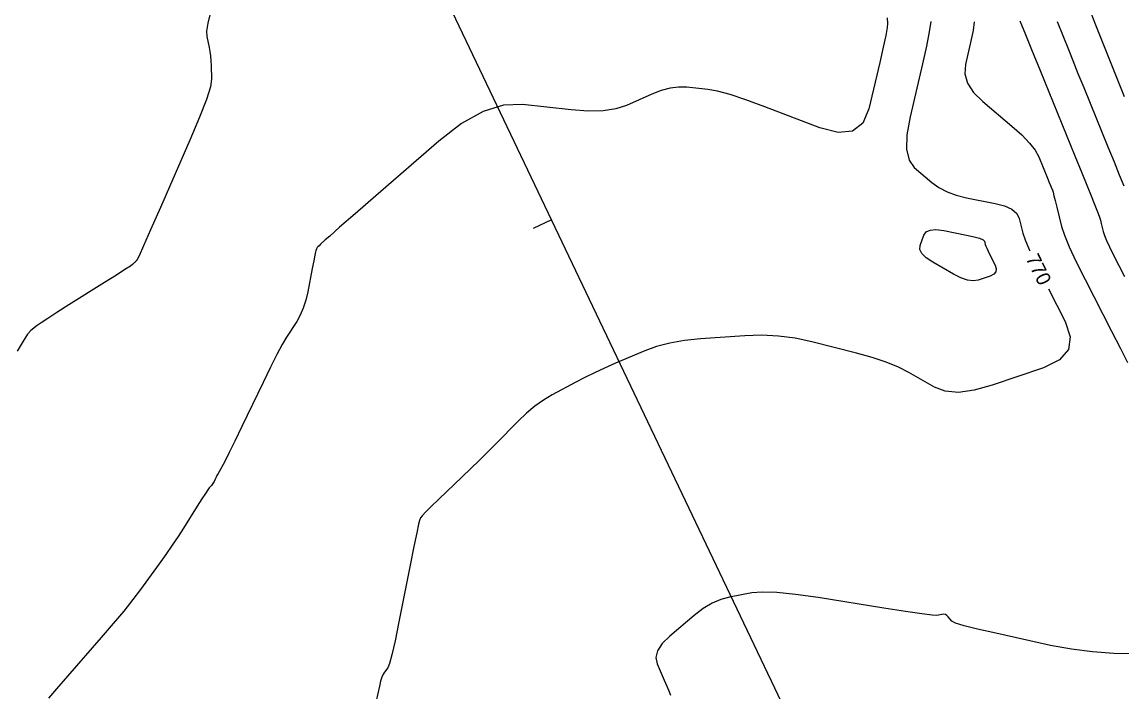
# Model space of a CAD drawing. Extents: x 2082232 to 2083549, y 592624 to 593832.
# Drawn here: x 2082908.8 to 2082963.1, y 593085.6 to 593118.6 of the extents above; entities that cross this region are included whole.
import ezdxf

# ---------------------------------------------------------------- set-up
doc = ezdxf.new("R2010")
doc.units = 0
for name, color, linetype in [('DT_X_Contour_Major', 7, 'Continuous'), ('DT_X_Contour_Minor', 7, 'Continuous'), ('GE_X_CL_5', 7, 'Continuous')]:
    doc.layers.add(name, color=color, linetype=linetype)

msp = doc.modelspace()

# ---------------------------------------------------------------- linework, layer by layer
at = {"layer": 'DT_X_Contour_Major'}
for points in [[(2082953.691, 593118.67), (2082953.614, 593118.157), (2082953.476, 593117.458), (2082953.279, 593116.574), (2082952.671, 593113.967), (2082952.512, 593113.078), (2082952.492, 593112.363), (2082952.611, 593111.825), (2082952.867, 593111.461), (2082953.737, 593110.726), (2082954.089, 593110.472), (2082954.491, 593110.261), (2082954.945, 593110.092), (2082955.45, 593109.967), (2082956.864, 593109.69), (2082957.336, 593109.566), (2082957.693, 593109.4), (2082957.933, 593109.193), (2082958.057, 593108.944), (2082958.234, 593108.225), (2082958.344, 593107.887), (2082958.544, 593107.411), (2082958.575, 593107.344)], [(2082959.507, 593105.462), (2082960.33, 593103.859), (2082960.579, 593103.1), (2082960.484, 593102.466), (2082960.045, 593101.957), (2082959.263, 593101.571), (2082956.718, 593100.708), (2082955.824, 593100.458), (2082955.05, 593100.358), (2082954.397, 593100.408), (2082953.865, 593100.606), (2082952.607, 593101.334), (2082952.091, 593101.598), (2082951.486, 593101.847), (2082950.793, 593102.08), (2082950.012, 593102.297), (2082947.809, 593102.853), (2082946.984, 593103.028), (2082946.158, 593103.137), (2082945.332, 593103.178), (2082944.507, 593103.153), (2082942.305, 593102.998), (2082941.515, 593102.918), (2082940.794, 593102.794), (2082940.143, 593102.626), (2082939.562, 593102.415), (2082938.106, 593101.793), (2082937.574, 593101.56), (2082937.069, 593101.326), (2082936.593, 593101.092), (2082936.144, 593100.858), (2082934.984, 593100.234), (2082934.552, 593099.978), (2082934.128, 593099.676), (2082933.71, 593099.329), (2082933.3, 593098.937), (2082932.216, 593097.832), (2082931.806, 593097.418), (2082931.39, 593097.004), (2082930.968, 593096.592), (2082930.539, 593096.18), (2082929.387, 593095.082), (2082929.007, 593094.716), (2082928.729, 593094.439), (2082928.554, 593094.253), (2082928.483, 593094.158), (2082928.429, 593094.024), (2082928.385, 593093.848), (2082928.294, 593093.423), (2082928.155, 593092.747), (2082927.97, 593091.822), (2082927.412, 593089.02), (2082927.221, 593088.091), (2082927.066, 593087.404), (2082926.947, 593086.96), (2082926.865, 593086.758), (2082926.695, 593086.544), (2082926.631, 593086.44), (2082926.569, 593086.288), (2082926.507, 593086.09), (2082926.446, 593085.844), (2082926.286, 593085.127)]]:
    msp.add_lwpolyline(points, dxfattribs=at)
at = {"layer": 'DT_X_Contour_Minor'}
for points in [[(2082918.104, 593119.13), (2082917.971, 593118.591), (2082917.909, 593118.188), (2082917.918, 593117.922), (2082918.036, 593117.392), (2082918.076, 593117.186), (2082918.106, 593116.968), (2082918.128, 593116.736), (2082918.14, 593116.492), (2082918.16, 593115.821), (2082918.098, 593115.445), (2082917.898, 593114.819), (2082917.559, 593113.942), (2082917.082, 593112.816), (2082915.626, 593109.478), (2082915.145, 593108.379), (2082914.795, 593107.587), (2082914.575, 593107.1), (2082914.486, 593106.92), (2082914.424, 593106.846), (2082914.4, 593106.819), (2082914.375, 593106.792), (2082914.35, 593106.765), (2082914.323, 593106.738), (2082914.25, 593106.668), (2082914.144, 593106.593), (2082913.879, 593106.421), (2082913.456, 593106.152), (2082912.874, 593105.785), (2082911.112, 593104.68), (2082910.518, 593104.305), (2082910.06, 593104.01), (2082909.736, 593103.795), (2082909.546, 593103.659), (2082909.221, 593103.404), (2082909.066, 593103.228), (2082908.844, 593102.891), (2082908.555, 593102.393)], [(2082961.486, 593119.387), (2082961.832, 593118.498), (2082962.876, 593115.878), (2082963.241, 593114.964)], [(2082951.54, 593118.844), (2082951.556, 593118.566), (2082951.536, 593118.367), (2082951.465, 593117.98), (2082951.342, 593117.405), (2082951.168, 593116.641), (2082950.634, 593114.353), (2082950.332, 593113.65), (2082949.826, 593113.261), (2082949.116, 593113.183), (2082948.202, 593113.417), (2082945.492, 593114.458), (2082944.554, 593114.804), (2082943.772, 593115.063), (2082943.146, 593115.234), (2082942.677, 593115.318), (2082941.632, 593115.423), (2082941.231, 593115.431), (2082940.81, 593115.377), (2082940.37, 593115.261), (2082939.91, 593115.082), (2082938.658, 593114.522), (2082938.134, 593114.351), (2082937.503, 593114.258), (2082936.763, 593114.242), (2082935.916, 593114.305), (2082933.512, 593114.574), (2082932.578, 593114.536), (2082931.578, 593114.221), (2082930.511, 593113.627), (2082929.379, 593112.756), (2082926.273, 593110.062), (2082925.243, 593109.168), (2082924.483, 593108.507), (2082923.992, 593108.078), (2082923.772, 593107.882), (2082923.544, 593107.67), (2082923.468, 593107.599), (2082923.412, 593107.543), (2082923.376, 593107.504), (2082923.36, 593107.48), (2082923.344, 593107.439), (2082923.337, 593107.424), (2082923.332, 593107.411), (2082923.326, 593107.398), (2082923.321, 593107.387), (2082923.307, 593107.359), (2082923.293, 593107.296), (2082923.258, 593107.127), (2082923.204, 593106.853), (2082923.13, 593106.473), (2082922.908, 593105.319), (2082922.811, 593104.903), (2082922.688, 593104.522), (2082922.54, 593104.175), (2082922.365, 593103.863), (2082921.865, 593103.075), (2082921.652, 593102.715), (2082921.387, 593102.224), (2082921.071, 593101.603), (2082920.703, 593100.851), (2082919.654, 593098.673), (2082919.301, 593097.942), (2082919.029, 593097.385), (2082918.838, 593097.001), (2082918.728, 593096.79), (2082918.541, 593096.458), (2082918.476, 593096.343), (2082918.423, 593096.245), (2082918.381, 593096.165), (2082918.35, 593096.102), (2082918.283, 593095.959), (2082918.256, 593095.907), (2082918.225, 593095.856), (2082918.19, 593095.808), (2082918.152, 593095.761), (2082918.045, 593095.641), (2082917.978, 593095.551), (2082917.857, 593095.37), (2082917.682, 593095.099), (2082917.452, 593094.738), (2082916.769, 593093.654), (2082916.501, 593093.239), (2082916.212, 593092.807), (2082915.9, 593092.358), (2082915.566, 593091.893), (2082914.645, 593090.628), (2082914.265, 593090.124), (2082913.815, 593089.56), (2082913.294, 593088.935), (2082912.704, 593088.25), (2082911.036, 593086.343), (2082910.491, 593085.715), (2082910.103, 593085.262)], [(2082955.837, 593118.652), (2082955.777, 593118.226), (2082955.686, 593117.777), (2082955.399, 593116.548), (2082955.373, 593116.088), (2082955.507, 593115.629), (2082955.804, 593115.171), (2082956.262, 593114.715), (2082957.698, 593113.501), (2082958.184, 593113.066), (2082958.566, 593112.67), (2082958.844, 593112.313), (2082959.018, 593111.996), (2082959.451, 593110.935), (2082959.535, 593110.727), (2082959.595, 593110.579), (2082959.631, 593110.491), (2082959.693, 593110.336), (2082959.725, 593110.24), (2082959.772, 593110.07), (2082959.836, 593109.825), (2082959.916, 593109.505), (2082960.15, 593108.552), (2082960.288, 593108.12), (2082960.527, 593107.539), (2082960.866, 593106.808), (2082961.306, 593105.927), (2082962.612, 593103.38), (2082963.054, 593102.515), (2082963.4, 593101.832)], [(2082958.092, 593118.701), (2082958.169, 593118.51), (2082958.362, 593118.036), (2082958.67, 593117.281), (2082959.093, 593116.243), (2082960.376, 593113.098), (2082960.81, 593112.034), (2082961.15, 593111.2), (2082961.395, 593110.595), (2082961.547, 593110.22), (2082961.826, 593109.526), (2082961.922, 593109.28), (2082962.001, 593109.06), (2082962.064, 593108.867), (2082962.11, 593108.701), (2082962.21, 593108.294), (2082962.269, 593108.109), (2082962.371, 593107.861), (2082962.516, 593107.549), (2082962.704, 593107.172), (2082963.262, 593106.084)], [(2082959.935, 593118.666), (2082960.484, 593117.289), (2082960.705, 593116.737), (2082960.957, 593116.111), (2082961.24, 593115.413), (2082961.554, 593114.642), (2082962.433, 593112.488), (2082962.739, 593111.736), (2082963.001, 593111.093), (2082963.216, 593110.56)], [(2082953.339, 593108.124), (2082953.452, 593108.283), (2082953.653, 593108.372), (2082953.944, 593108.392), (2082954.324, 593108.344), (2082955.455, 593108.122), (2082955.828, 593108.042), (2082956.099, 593107.966), (2082956.268, 593107.896), (2082956.335, 593107.83), (2082956.376, 593107.662), (2082956.402, 593107.582), (2082956.449, 593107.471), (2082956.516, 593107.327), (2082956.604, 593107.151), (2082956.867, 593106.638), (2082956.925, 593106.461), (2082956.903, 593106.312), (2082956.8, 593106.193), (2082956.617, 593106.102), (2082956.021, 593105.9), (2082955.777, 593105.861), (2082955.494, 593105.897), (2082955.171, 593106.007), (2082954.808, 593106.191), (2082953.787, 593106.782), (2082953.461, 593106.999), (2082953.247, 593107.21), (2082953.146, 593107.414), (2082953.158, 593107.61), (2082953.339, 593108.124)], [(2082963.819, 593087.453), (2082962.738, 593087.464), (2082961.675, 593087.536), (2082960.631, 593087.668), (2082959.605, 593087.862), (2082956.894, 593088.458), (2082955.996, 593088.664), (2082955.336, 593088.833), (2082954.913, 593088.966), (2082954.729, 593089.062), (2082954.554, 593089.271), (2082954.485, 593089.338), (2082954.409, 593089.38), (2082954.327, 593089.398), (2082954.237, 593089.392), (2082953.99, 593089.345), (2082953.757, 593089.353), (2082953.242, 593089.415), (2082952.445, 593089.531), (2082951.367, 593089.699), (2082948.116, 593090.219), (2082946.998, 593090.38), (2082946.08, 593090.473), (2082945.363, 593090.498), (2082944.846, 593090.454), (2082943.736, 593090.248), (2082943.316, 593090.132), (2082942.887, 593089.942), (2082942.449, 593089.676), (2082942.003, 593089.334), (2082940.8, 593088.322), (2082940.423, 593087.952), (2082940.191, 593087.6), (2082940.105, 593087.268), (2082940.166, 593086.953), (2082940.521, 593086.14), (2082940.645, 593085.856), (2082940.749, 593085.611), (2082940.834, 593085.407)]]:
    msp.add_lwpolyline(points, dxfattribs=at)
at = {"layer": 'GE_X_CL_5'}
for p, q in [((2082958.182, 593060.216), (2082728.488, 593541.346)), ((2082934.948, 593108.885), (2082934.045, 593108.454))]:
    msp.add_line(p, q, dxfattribs=at)

# ---------------------------------------------------------------- texts
at = {"layer": 'DT_X_Contour_Major'}
msp.add_text('770', height=0.7, rotation=296.3526, dxfattribs=at).set_placement((2082958.356, 593106.974))

doc.saveas('drawing.dxf')
